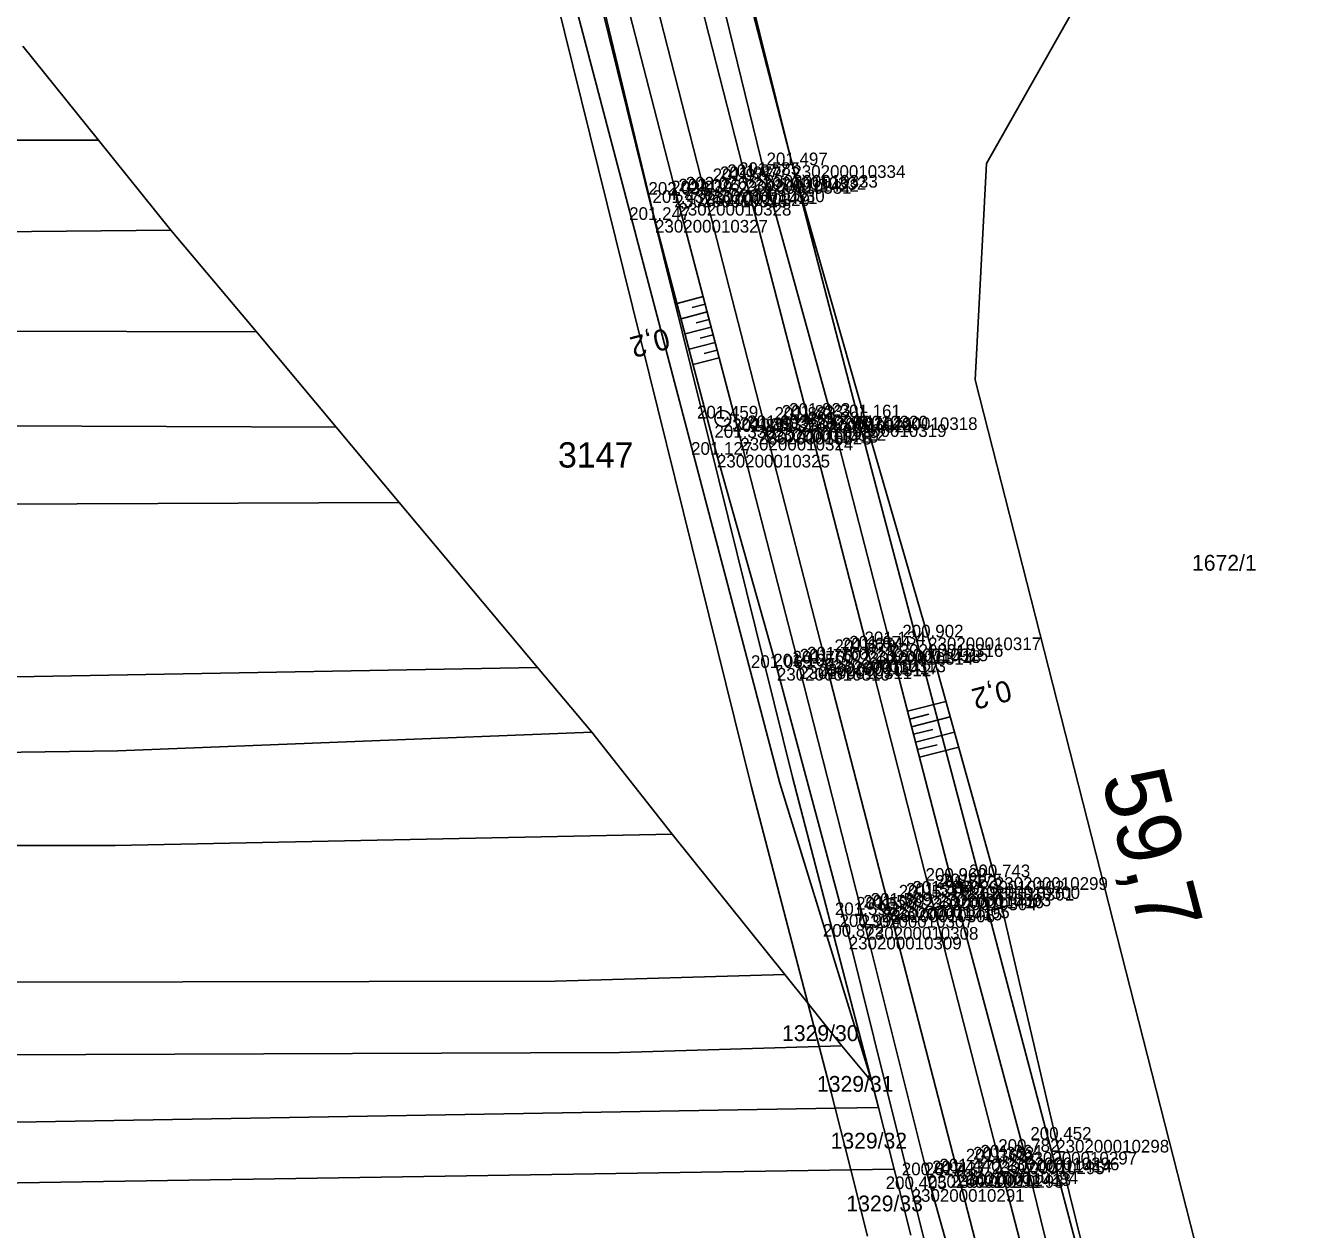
# Model space of a CAD drawing. Extents: x -563148 to -561712, y -1182311 to -1179502.
# Drawn here: x -562523.7 to -562402.8, y -1181888.8 to -1181774.7 of the extents above; entities that cross this region are included whole.
import ezdxf

# ---------------------------------------------------------------- set-up
doc = ezdxf.new("R2010")
doc.units = 0
for name, color, linetype in [('Vrstva 1', 7, 'Continuous'), ('Vrstva 4', 7, 'Continuous'), ('Vrstva 48', 7, 'Continuous'), ('Vrstva 49', 7, 'Continuous'), ('Vrstva 53', 7, 'Continuous'), ('Vrstva 55', 7, 'Continuous'), ('Vrstva 57', 7, 'Continuous'), ('Vrstva 60', 7, 'Continuous'), ('Vrstva 61', 7, 'Continuous'), ('Vrstva 63', 7, 'Continuous'), ('Vrstva 7', 7, 'Continuous')]:
    doc.layers.add(name, color=color, linetype=linetype)

msp = doc.modelspace()

# ---------------------------------------------------------------- linework, layer by layer
at = {"layer": 'Vrstva 1'}
for points in [[(-562494.78, -1181561.72), (-562492, -1181588.79), (-562489.23, -1181614.7), (-562486.36, -1181638.51), (-562483.08, -1181661.63), (-562478.81, -1181687.1), (-562474.65, -1181708.83), (-562469.02, -1181734.85), (-562463.2, -1181758.95), (-562455.45, -1181789.24), (-562449.59, -1181811.86), (-562443.9, -1181833.9), (-562437.91, -1181857.15), (-562431.46, -1181882.16), (-562425.09, -1181906.77)], [(-562498.83, -1181562.33), (-562496.03, -1181589.56), (-562493.27, -1181615.3), (-562490.4, -1181639.1), (-562487.12, -1181662.18), (-562482.81, -1181687.92), (-562478.71, -1181709.32), (-562473.06, -1181735.42), (-562467.12, -1181760.11), (-562459.38, -1181790.41), (-562453.56, -1181813.02), (-562447.89, -1181834.96), (-562441.86, -1181858.29), (-562435.35, -1181883.46), (-562429.04, -1181907.88)]]:
    msp.add_lwpolyline(points, dxfattribs=at)
at = {"layer": 'Vrstva 4'}
for points in [[(-562492.69, -1181561.57), (-562489.58, -1181589.45), (-562487.07, -1181614.52), (-562483.98, -1181638.5), (-562480.82, -1181661.22), (-562476.64, -1181686.4), (-562472.37, -1181709.79), (-562466.87, -1181734.35), (-562461.07, -1181758.47), (-562453.65, -1181788.85), (-562447.14, -1181812.48), (-562441.76, -1181833.32), (-562435.97, -1181855.74), (-562429.08, -1181881.43), (-562423.04, -1181906.03)], [(-562356.6, -1182197.06), (-562363.67, -1182172.63), (-562369.11, -1182150.39), (-562376, -1182124.38), (-562381.96, -1182100.17), (-562388.24, -1182075.66), (-562394.26, -1182052.53), (-562401.09, -1182025.77), (-562406.12, -1182006.05), (-562411.7, -1181984.7), (-562419.19, -1181956.16), (-562425.49, -1181931.88), (-562431.35, -1181908.29), (-562438.22, -1181883.65), (-562444.12, -1181860.12), (-562450.4, -1181835.43), (-562455.98, -1181813.76), (-562461.84, -1181791.5), (-562470.01, -1181759.75), (-562475.45, -1181735.97), (-562481.27, -1181709.55), (-562485.29, -1181688.62), (-562489.63, -1181662.78), (-562492.85, -1181639.28)]]:
    msp.add_lwpolyline(points, dxfattribs=at)
at = {"layer": 'Vrstva 48'}
for p, q in [((-562459.51, -1181800.38), (-562461.97, -1181801.02)), ((-562459.32, -1181801.1), (-562460.55, -1181801.42)), ((-562459.13, -1181801.82), (-562461.59, -1181802.47)), ((-562458.94, -1181802.55), (-562460.17, -1181802.87)), ((-562458.74, -1181803.28), (-562461.2, -1181803.92)), ((-562458.36, -1181804.73), (-562460.82, -1181805.37)), ((-562458.55, -1181804), (-562459.78, -1181804.32)), ((-562457.98, -1181806.18), (-562460.44, -1181806.82)), ((-562458.17, -1181805.45), (-562459.4, -1181805.78)), ((-562440.12, -1181839.68), (-562436.49, -1181838.74)), ((-562439.93, -1181840.41), (-562438.11, -1181839.94)), ((-562439.75, -1181841.14), (-562436.08, -1181840.19)), ((-562439.56, -1181841.86), (-562437.72, -1181841.39)), ((-562439.37, -1181842.59), (-562435.68, -1181841.64)), ((-562439.18, -1181843.31), (-562437.33, -1181842.84)), ((-562439, -1181844.04), (-562435.28, -1181843.08))]:
    msp.add_line(p, q, dxfattribs=at)
at = {"layer": 'Vrstva 49'}
for points in [[(-562492.69, -1181561.57), (-562489.58, -1181589.45), (-562487.07, -1181614.52), (-562483.98, -1181638.5), (-562480.82, -1181661.22), (-562476.64, -1181686.4), (-562472.37, -1181709.79), (-562466.87, -1181734.35), (-562461.07, -1181758.47), (-562453.65, -1181788.85), (-562447.14, -1181812.48), (-562441.76, -1181833.32), (-562435.97, -1181855.74), (-562429.08, -1181881.43), (-562423.04, -1181906.03)], [(-562419.93, -1181905), (-562426.04, -1181880.28), (-562431.85, -1181855.4), (-562438.18, -1181832.68), (-562444.2, -1181811.82), (-562451.04, -1181787.93), (-562458.76, -1181756.76), (-562464.54, -1181733.84), (-562470.47, -1181706.38), (-562474.63, -1181685.81), (-562478.42, -1181661.19), (-562481.77, -1181640.57), (-562484.68, -1181614.02), (-562487.28, -1181589.39), (-562490.19, -1181561.46)], [(-562494.74, -1181639.25), (-562491.93, -1181663.18), (-562488.02, -1181688.86), (-562483.05, -1181710.81), (-562477.94, -1181735.88), (-562471.54, -1181762.12), (-562464.06, -1181793.11), (-562458.19, -1181815.37), (-562452.51, -1181835.57), (-562445.7, -1181861.04), (-562439.74, -1181884.96), (-562433.65, -1181909.28)], [(-562356.6, -1182197.06), (-562363.67, -1182172.63), (-562369.11, -1182150.39), (-562376, -1182124.38), (-562381.96, -1182100.17), (-562388.24, -1182075.66), (-562394.26, -1182052.53), (-562401.09, -1182025.77), (-562406.12, -1182006.05), (-562411.7, -1181984.7), (-562419.19, -1181956.16), (-562425.49, -1181931.88), (-562431.35, -1181908.29), (-562438.22, -1181883.65), (-562444.12, -1181860.12), (-562450.4, -1181835.43), (-562455.98, -1181813.76), (-562461.84, -1181791.5), (-562470.01, -1181759.75), (-562475.45, -1181735.97), (-562481.27, -1181709.55), (-562485.29, -1181688.62), (-562489.63, -1181662.78), (-562492.85, -1181639.28)]]:
    msp.add_lwpolyline(points, dxfattribs=at)
at = {"layer": 'Vrstva 53'}
for p, q in [((-562461.24, -1181748.55), (-562443.55, -1181816.74)), ((-562451.04, -1181845.92), (-562471.81, -1181761.96)), ((-562443.55, -1181816.74), (-562422.89, -1181894.99)), ((-562443.5, -1181874.79), (-562451.04, -1181845.92)), ((-562443.5, -1181874.79), (-562442.88, -1181877.22)), ((-562442.88, -1181877.22), (-562441.39, -1181883.08)), ((-562441.39, -1181883.08), (-562439.8, -1181889.33))]:
    msp.add_line(p, q, dxfattribs=at)
at = {"layer": 'Vrstva 55'}
for p, q in [((-562454.92, -1181846.88), (-562475.69, -1181762.92)), ((-562422.96, -1181770.64), (-562432.65, -1181787.76)), ((-562471.73, -1181772.25), (-562452.23, -1181846.48)), ((-562523.96, -1181776.65), (-562516.8, -1181785.54)), ((-562599.18, -1181785.69), (-562516.8, -1181785.54)), ((-562516.8, -1181785.54), (-562509.93, -1181794.07)), ((-562432.65, -1181787.76), (-562433.72, -1181808.26)), ((-562598.53, -1181794.92), (-562509.93, -1181794.07)), ((-562509.93, -1181794.07), (-562501.83, -1181803.73)), ((-562597.75, -1181803.37), (-562501.83, -1181803.73)), ((-562501.83, -1181803.73), (-562494.27, -1181812.75)), ((-562433.72, -1181808.26), (-562405.15, -1181920.27)), ((-562599.18, -1181812.34), (-562494.27, -1181812.75)), ((-562494.27, -1181812.75), (-562488.29, -1181819.88)), ((-562598.92, -1181820.4), (-562488.29, -1181819.88)), ((-562488.29, -1181819.88), (-562475.19, -1181835.52)), ((-562595.41, -1181837.69), (-562475.19, -1181835.52)), ((-562475.19, -1181835.52), (-562470.04, -1181841.66)), ((-562514.97, -1181843.41), (-562470.04, -1181841.66)), ((-562462.42, -1181851.32), (-562470.04, -1181841.66)), ((-562578.52, -1181844.32), (-562514.97, -1181843.41)), ((-562454.92, -1181846.88), (-562449.58, -1181867.33)), ((-562443.5, -1181874.79), (-562452.23, -1181846.48)), ((-562462.42, -1181851.32), (-562515.23, -1181852.38)), ((-562462.42, -1181851.32), (-562451.76, -1181864.62)), ((-562515.23, -1181852.38), (-562592.55, -1181852.51)), ((-562540.71, -1181865.38), (-562473.53, -1181865.25)), ((-562473.53, -1181865.25), (-562451.76, -1181864.62)), ((-562451.76, -1181864.62), (-562449.58, -1181867.33)), ((-562449.58, -1181867.33), (-562446.36, -1181871.37)), ((-562449.58, -1181867.33), (-562448.51, -1181871.44)), ((-562467.42, -1181872.01), (-562448.51, -1181871.44)), ((-562448.51, -1181871.44), (-562446.36, -1181871.37)), ((-562448.51, -1181871.44), (-562447.37, -1181875.8)), ((-562443.5, -1181874.79), (-562446.36, -1181871.37)), ((-562540.45, -1181872.27), (-562467.42, -1181872.01)), ((-562447.37, -1181875.8), (-562446.99, -1181877.29)), ((-562540.45, -1181878.9), (-562446.99, -1181877.29)), ((-562446.99, -1181877.29), (-562442.88, -1181877.22)), ((-562446.99, -1181877.29), (-562445.5, -1181883.14)), ((-562540.32, -1181884.62), (-562445.5, -1181883.14)), ((-562445.5, -1181883.14), (-562441.39, -1181883.08)), ((-562445.5, -1181883.14), (-562443.91, -1181889.43))]:
    msp.add_line(p, q, dxfattribs=at)
at = {"layer": 'Vrstva 60'}
for p, q in [((-562451.04, -1181787.93), (-562451.04, -1181787.93)), ((-562456.14, -1181789.43), (-562456.14, -1181789.43)), ((-562455.45, -1181789.24), (-562455.45, -1181789.24)), ((-562454.75, -1181789.05), (-562454.75, -1181789.05)), ((-562453.65, -1181788.85), (-562453.65, -1181788.85)), ((-562460.08, -1181790.59), (-562460.08, -1181790.59)), ((-562459.38, -1181790.41), (-562459.38, -1181790.41)), ((-562458.69, -1181790.23), (-562458.69, -1181790.23)), ((-562462.23, -1181790.72), (-562462.23, -1181790.72)), ((-562461.84, -1181791.5), (-562461.84, -1181791.5)), ((-562464.06, -1181793.11), (-562464.06, -1181793.11)), ((-562457.63, -1181811.93), (-562457.63, -1181811.93)), ((-562450.28, -1181812.05), (-562450.28, -1181812.05)), ((-562449.59, -1181811.86), (-562449.59, -1181811.86)), ((-562448.9, -1181811.67), (-562448.9, -1181811.67)), ((-562444.2, -1181811.82), (-562444.2, -1181811.82)), ((-562454.25, -1181813.19), (-562454.25, -1181813.19)), ((-562453.56, -1181813.02), (-562453.56, -1181813.02)), ((-562452.86, -1181812.84), (-562452.86, -1181812.84)), ((-562447.14, -1181812.48), (-562447.14, -1181812.48)), ((-562455.98, -1181813.76), (-562455.98, -1181813.76)), ((-562458.19, -1181815.37), (-562458.19, -1181815.37)), ((-562438.18, -1181832.68), (-562438.18, -1181832.68)), ((-562444.6, -1181834.06), (-562444.6, -1181834.06)), ((-562443.9, -1181833.9), (-562443.9, -1181833.9)), ((-562443.2, -1181833.73), (-562443.2, -1181833.73)), ((-562441.76, -1181833.32), (-562441.76, -1181833.32)), ((-562448.58, -1181835.15), (-562448.58, -1181835.15)), ((-562447.89, -1181834.96), (-562447.89, -1181834.96)), ((-562447.2, -1181834.77), (-562447.2, -1181834.77)), ((-562452.51, -1181835.57), (-562452.51, -1181835.57)), ((-562450.4, -1181835.43), (-562450.4, -1181835.43)), ((-562435.97, -1181855.74), (-562435.97, -1181855.74)), ((-562431.85, -1181855.4), (-562431.85, -1181855.4)), ((-562437.91, -1181857.15), (-562437.91, -1181857.15)), ((-562437.22, -1181856.96), (-562437.22, -1181856.96)), ((-562435.06, -1181856.41), (-562435.06, -1181856.41)), ((-562434.49, -1181856.26), (-562434.49, -1181856.26)), ((-562441.86, -1181858.29), (-562441.86, -1181858.29)), ((-562441.16, -1181858.1), (-562441.16, -1181858.1)), ((-562438.6, -1181857.33), (-562438.6, -1181857.33)), ((-562444.56, -1181858.99), (-562444.56, -1181858.99)), ((-562442.55, -1181858.47), (-562442.55, -1181858.47)), ((-562444.12, -1181860.12), (-562444.12, -1181860.12)), ((-562445.7, -1181861.04), (-562445.7, -1181861.04)), ((-562426.04, -1181880.28), (-562426.04, -1181880.28)), ((-562432.15, -1181882.34), (-562432.15, -1181882.34)), ((-562431.46, -1181882.16), (-562431.46, -1181882.16)), ((-562430.76, -1181881.97), (-562430.76, -1181881.97)), ((-562429.08, -1181881.43), (-562429.08, -1181881.43)), ((-562438.22, -1181883.65), (-562438.22, -1181883.65)), ((-562436.05, -1181883.63), (-562436.05, -1181883.63)), ((-562435.35, -1181883.46), (-562435.35, -1181883.46)), ((-562434.66, -1181883.28), (-562434.66, -1181883.28)), ((-562439.74, -1181884.96), (-562439.74, -1181884.96))]:
    msp.add_line(p, q, dxfattribs=at)
at = {"layer": 'Vrstva 63'}
msp.add_line((-562457.68, -1181811.93), (-562457.58, -1181811.93), dxfattribs=at)
msp.add_circle((-562457.63, -1181811.93), 0.756, dxfattribs=at)
at = {"layer": 'Vrstva 7'}
for p, q in [((-562462.23, -1181790.22), (-562462.23, -1181791.22)), ((-562462.73, -1181790.72), (-562461.73, -1181790.72)), ((-562435.06, -1181855.91), (-562435.06, -1181856.91)), ((-562435.56, -1181856.41), (-562434.56, -1181856.41)), ((-562434.5, -1181856.21), (-562434.48, -1181856.31)), ((-562445.06, -1181858.99), (-562444.06, -1181858.99)), ((-562444.56, -1181858.49), (-562444.56, -1181859.49))]:
    msp.add_line(p, q, dxfattribs=at)
for centre, radius in [((-562434.49, -1181856.26), 0.5), ((-562441.89, -1181858.17), 0.75)]:
    msp.add_circle(centre, radius, dxfattribs=at)

# ---------------------------------------------------------------- texts
at = {"layer": 'Vrstva 48'}
for rotation, p in [(194.7695, (-562462.99, -1181803.33)), (194.4827, (-562430.59, -1181836.68))]:
    msp.add_text('0,2', height=2, rotation=rotation, dxfattribs=at).set_placement(p)
at = {"layer": 'Vrstva 57'}
for s, p in [('1672/1', (-562413.17, -1181826.35)), ('1329/30', (-562452.02, -1181870.93)), ('1329/31', (-562448.71, -1181875.74)), ('1329/32', (-562447.42, -1181881.12)), ('1329/33', (-562445.92, -1181887.07))]:
    msp.add_text(s, height=1.5, dxfattribs=at).set_placement(p)
at = {"layer": 'Vrstva 60'}
for s, p in [('230200010334', (-562451.04, -1181789.13)), ('230200010331', (-562456.14, -1181790.63)), ('230200011422', (-562455.45, -1181790.44)), ('230200010332', (-562454.75, -1181790.25)), ('230200010333', (-562453.65, -1181790.05)), ('230200010329', (-562460.08, -1181791.79)), ('230200011421', (-562459.38, -1181791.61)), ('230200010330', (-562458.69, -1181791.43)), ('230200010326', (-562462.23, -1181791.92)), ('230200010328', (-562461.84, -1181792.7)), ('230200010327', (-562464.06, -1181794.31)), ('230200003147', (-562457.63, -1181813.12)), ('230200010321', (-562450.28, -1181813.25)), ('230200011420', (-562449.59, -1181813.06)), ('230200010320', (-562448.9, -1181812.87)), ('230200010318', (-562444.2, -1181813.02)), ('230200010323', (-562454.25, -1181814.39)), ('230200011419', (-562453.56, -1181814.22)), ('230200010322', (-562452.86, -1181814.04)), ('230200010319', (-562447.14, -1181813.68)), ('230200010324', (-562455.98, -1181814.96)), ('230200010325', (-562458.19, -1181816.57)), ('230200010317', (-562438.18, -1181833.88)), ('230200010314', (-562444.6, -1181835.26)), ('230200011418', (-562443.9, -1181835.1)), ('230200010315', (-562443.2, -1181834.93)), ('230200010316', (-562441.76, -1181834.52)), ('230200010311', (-562450.4, -1181836.62)), ('230200010312', (-562448.58, -1181836.35)), ('230200011417', (-562447.89, -1181836.16)), ('230200010313', (-562447.2, -1181835.97)), ('230200010310', (-562452.51, -1181836.77)), ('230200010302', (-562435.97, -1181856.94)), ('230200010299', (-562431.85, -1181856.6)), ('230200011416', (-562437.91, -1181858.34)), ('230200010303', (-562437.22, -1181858.16)), ('230200010301', (-562435.06, -1181857.61)), ('230200010300', (-562434.49, -1181857.46)), ('230200011415', (-562441.86, -1181859.49)), ('230200010305', (-562441.16, -1181859.3)), ('230200010304', (-562438.6, -1181858.53)), ('230200010307', (-562444.56, -1181860.19)), ('230200010306', (-562442.55, -1181859.67)), ('230200010308', (-562444.12, -1181861.32)), ('230200010309', (-562445.7, -1181862.24)), ('230200010298', (-562426.04, -1181881.49)), ('230200010295', (-562432.15, -1181883.54)), ('230200011414', (-562431.46, -1181883.36)), ('230200010296', (-562430.76, -1181883.17)), ('230200010297', (-562429.08, -1181882.63)), ('230200010292', (-562438.22, -1181884.84)), ('230200010293', (-562436.05, -1181884.83)), ('230200011413', (-562435.35, -1181884.66)), ('230200010294', (-562434.66, -1181884.48)), ('230200010291', (-562439.74, -1181886.16))]:
    msp.add_text(s, height=1.2, dxfattribs=at).set_placement(p)
at = {"layer": 'Vrstva 61'}
for s, p in [('201.497', (-562453.49, -1181787.93)), ('201.977', (-562458.59, -1181789.43)), ('201.977', (-562457.9, -1181789.24)), ('201.977', (-562457.21, -1181789.05)), ('201.585', (-562456.1, -1181788.85)), ('202.039', (-562462.53, -1181790.59)), ('202.026', (-562461.84, -1181790.41)), ('202.026', (-562461.14, -1181790.23)), ('202.038', (-562464.68, -1181790.72)), ('201.437', (-562464.3, -1181791.5)), ('201.247', (-562466.51, -1181793.11)), ('201.459', (-562460.08, -1181811.93)), ('201.823', (-562452.73, -1181812.05)), ('201.823', (-562452.04, -1181811.86)), ('201.823', (-562451.35, -1181811.67)), ('201.161', (-562446.56, -1181811.82)), ('201.899', (-562456.71, -1181813.19)), ('201.893', (-562456.01, -1181813.02)), ('201.893', (-562455.31, -1181812.84)), ('201.285', (-562449.6, -1181812.48)), ('201.330', (-562458.43, -1181813.76)), ('201.127', (-562460.64, -1181815.37)), ('200.902', (-562440.62, -1181832.68)), ('201.678', (-562447.05, -1181834.06)), ('201.674', (-562446.35, -1181833.9)), ('201.674', (-562445.65, -1181833.73)), ('201.134', (-562444.21, -1181833.32)), ('201.165', (-562452.85, -1181835.43)), ('201.760', (-562451.03, -1181835.15)), ('201.760', (-562450.34, -1181834.96)), ('201.760', (-562449.65, -1181834.77)), ('201.065', (-562454.97, -1181835.57)), ('200.962', (-562438.42, -1181855.74)), ('200.743', (-562434.3, -1181855.4)), ('201.531', (-562440.27, -1181857.15)), ('201.534', (-562439.67, -1181856.96)), ('201.522', (-562437.5, -1181856.41)), ('201.175', (-562436.94, -1181856.26)), ('201.589', (-562444.31, -1181858.29)), ('201.589', (-562443.62, -1181858.1)), ('201.531', (-562440.96, -1181857.33)), ('201.595', (-562447.01, -1181858.99)), ('201.590', (-562445, -1181858.47)), ('200.994', (-562446.57, -1181860.12)), ('200.872', (-562448.15, -1181861.04)), ('200.452', (-562428.49, -1181880.28)), ('201.363', (-562434.6, -1181882.34)), ('201.363', (-562433.91, -1181882.16)), ('201.364', (-562433.21, -1181881.97)), ('200.782', (-562431.53, -1181881.43)), ('200.827', (-562440.67, -1181883.65)), ('201.437', (-562438.5, -1181883.63)), ('201.437', (-562437.8, -1181883.46)), ('201.440', (-562437.11, -1181883.28)), ('200.405', (-562442.2, -1181884.96))]:
    msp.add_text(s, height=1.2, dxfattribs=at).set_placement(p)
at = {"layer": 'Vrstva 63'}
msp.add_text('3147', height=2.4, dxfattribs=at).set_placement((-562473.25, -1181816.58))
at = {"layer": 'Vrstva 7'}
msp.add_text('59,7', height=6, rotation=284.4885, dxfattribs=at).set_placement((-562421.78, -1181845.99))

doc.saveas('drawing.dxf')
